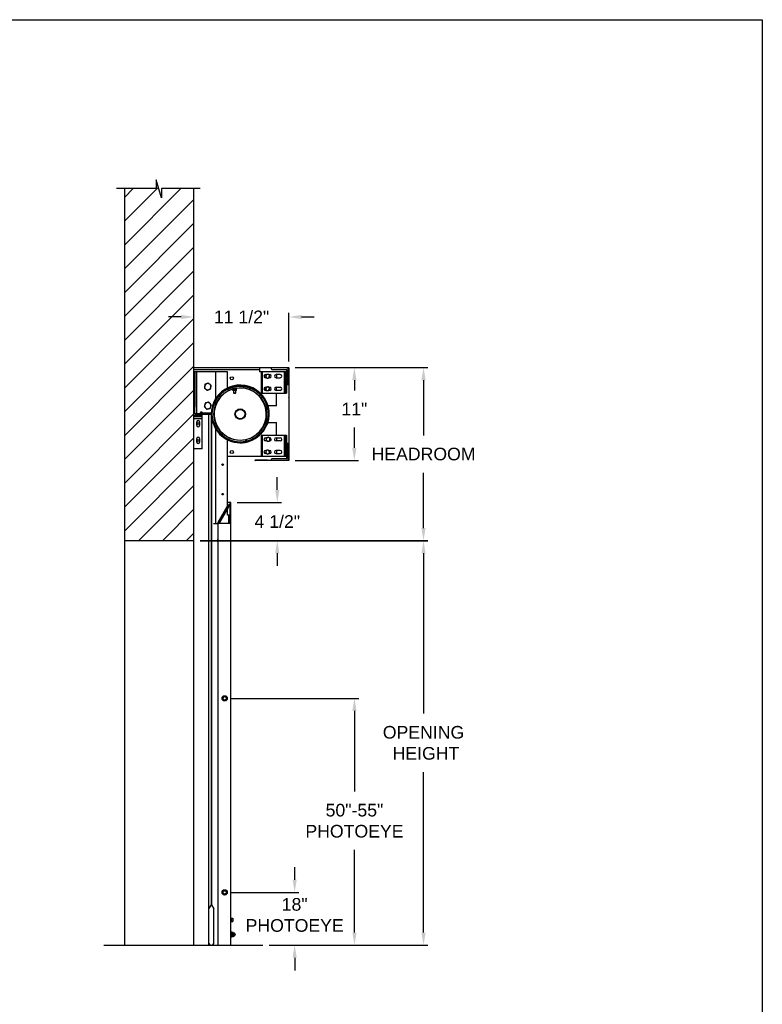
# Model space of a CAD drawing. Header units: inches. Extents: x 170 to 312, y 215 to 248.
# Tile 528 of 529: x 282.2 to 287.71, y 239.88 to 247.18. Entities that reach past the tile are written whole.
import ezdxf

# ---------------------------------------------------------------- set-up
doc = ezdxf.new("R2010")
doc.units = ezdxf.units.IN
doc.header["$LTSCALE"] = 0.25
doc.header["$MEASUREMENT"] = 0
doc.layers.add('ANNOTATIONS', color=1, linetype='Continuous')
doc.layers.add('MOTOR LH', color=7, linetype='Continuous')
doc.styles.add('ARIAL', font='arial.ttf', dxfattribs={"height": 0.09375})
doc.dimstyles.new('STANDARD$0', dxfattribs={"dimtxt": 0.09375, "dimasz": 0.09375, "dimexe": 0.03125, "dimexo": 0.046875, "dimgap": 0.09, "dimtad": 0, "dimtih": 1, "dimtoh": 1, "dimdec": 4, "dimzin": 0, "dimdsep": 46, "dimtxsty": 'ARIAL', "dimcen": 0.09, "dimadec": 0, "dimazin": 0, "dimtfac": 1, "dimtdec": 4, "dimtofl": 0, "dimtmove": 0, "dimatfit": 1, "dimfxl": 1, "dimtolj": 1, "dimtzin": 0, "dimarcsym": 0})
pattern_1 = [(45, (277.64787, 227.22175), (-0.265165, 0.265165), []), (45, (277.82464, 227.22175), (-0.265165, 0.265165), [])]

# ---------------------------------------------------------------- blocks, each defined once
blk = doc.blocks.new('*D107')
at = {"layer": 'ANNOTATIONS', "color": 0, "lineweight": -2, "transparency": 16777216}
for p, q in [((284.2464, 244.6019), (284.7176, 244.6019)), ((284.6864, 244.5081), (284.6864, 244.431)), ((284.6864, 244.0052), (284.6864, 244.1569)), ((284.2464, 243.9114), (284.7176, 243.9114))]:
    blk.add_line(p, q, dxfattribs=at)
at = {"layer": 'ANNOTATIONS', "color": 0, "transparency": 16777216}
for points in [[(284.6708, 244.5081), (284.702, 244.5081), (284.6864, 244.6019)], [(284.6708, 244.0052), (284.702, 244.0052), (284.6864, 243.9114)]]:
    blk.add_solid(points, dxfattribs=at)
at = {"layer": 'defpoints', "color": 0, "transparency": 16777216}
for p in [(284.1995, 244.6019), (284.6864, 244.6019), (284.1995, 243.9114)]:
    blk.add_point(p, dxfattribs=at)
at = {"layer": 'ANNOTATIONS', "color": 0, "transparency": 16777216, "insert": (284.6864, 244.294), "char_height": 0.09375, "attachment_point": 5, "style": 'ARIAL'}
blk.add_mtext('\\A1;11"', dxfattribs=at)
blk = doc.blocks.new('*D108')
at = {"layer": 'ANNOTATIONS', "color": 0, "lineweight": -2, "transparency": 16777216}
for p, q in [((283.4026, 244.9769), (283.3089, 244.9769)), ((283.4964, 244.6473), (283.4964, 245.0081)), ((284.201, 244.6473), (284.201, 245.0081)), ((284.2947, 244.9769), (284.3885, 244.9769))]:
    blk.add_line(p, q, dxfattribs=at)
at = {"layer": 'ANNOTATIONS', "color": 0, "transparency": 16777216}
for points in [[(283.4026, 244.9925), (283.4026, 244.9613), (283.4964, 244.9769)], [(284.2947, 244.9925), (284.2947, 244.9613), (284.201, 244.9769)]]:
    blk.add_solid(points, dxfattribs=at)
at = {"layer": 'defpoints', "color": 0, "transparency": 16777216}
for p in [(283.4964, 244.9769), (283.4964, 244.6004), (284.201, 244.6004)]:
    blk.add_point(p, dxfattribs=at)
at = {"layer": 'ANNOTATIONS', "color": 0, "transparency": 16777216, "insert": (283.85, 244.9769), "char_height": 0.09375, "attachment_point": 5, "style": 'ARIAL'}
blk.add_mtext('\\A1;11 1/2"', dxfattribs=at)
blk = doc.blocks.new('*D109')
at = {"layer": 'ANNOTATIONS', "color": 0, "lineweight": -2, "transparency": 16777216}
for p, q in [((284.1149, 243.6941), (284.1149, 243.7879)), ((283.8182, 243.6004), (284.1461, 243.6004)), ((283.5432, 243.3179), (284.1461, 243.3179)), ((284.1149, 243.2241), (284.1149, 243.1304))]:
    blk.add_line(p, q, dxfattribs=at)
at = {"layer": 'ANNOTATIONS', "color": 0, "transparency": 16777216}
for points in [[(284.0992, 243.6941), (284.1305, 243.6941), (284.1149, 243.6004)], [(284.0992, 243.2241), (284.1305, 243.2241), (284.1149, 243.3179)]]:
    blk.add_solid(points, dxfattribs=at)
at = {"layer": 'defpoints', "color": 0, "transparency": 16777216}
for p in [(283.7714, 243.6004), (284.1149, 243.6004), (283.4964, 243.3179)]:
    blk.add_point(p, dxfattribs=at)
at = {"layer": 'ANNOTATIONS', "color": 0, "transparency": 16777216, "insert": (284.1149, 243.4591), "char_height": 0.09375, "attachment_point": 5, "style": 'ARIAL'}
blk.add_mtext('\\A1;4 1/2"', dxfattribs=at)
blk = doc.blocks.new('*D110')
at = {"layer": 'ANNOTATIONS', "color": 0, "lineweight": -2, "transparency": 16777216}
for p, q in [((284.2438, 240.8028), (284.2438, 240.8965)), ((283.7714, 240.709), (284.2751, 240.709)), ((284.0535, 240.3179), (284.2751, 240.3179)), ((284.2438, 240.2241), (284.2438, 240.1304))]:
    blk.add_line(p, q, dxfattribs=at)
at = {"layer": 'ANNOTATIONS', "color": 0, "transparency": 16777216}
for points in [[(284.2282, 240.8028), (284.2595, 240.8028), (284.2438, 240.709)], [(284.2282, 240.2241), (284.2595, 240.2241), (284.2438, 240.3179)]]:
    blk.add_solid(points, dxfattribs=at)
at = {"layer": 'defpoints', "color": 0, "transparency": 16777216}
for p in [(283.7245, 240.709), (284.2438, 240.709), (284.0066, 240.3179)]:
    blk.add_point(p, dxfattribs=at)
at = {"layer": 'ANNOTATIONS', "color": 0, "transparency": 16777216, "insert": (284.2438, 240.5415), "char_height": 0.09375, "attachment_point": 5, "style": 'ARIAL'}
blk.add_mtext('\\A1;18"\\PPHOTOEYE', dxfattribs=at)
blk = doc.blocks.new('*D111')
at = {"layer": 'ANNOTATIONS', "color": 0, "lineweight": -2, "transparency": 16777216}
for p, q in [((283.7714, 242.1484), (284.7185, 242.1484)), ((284.6872, 242.0546), (284.6872, 241.4572)), ((284.6872, 240.4116), (284.6872, 241.0236)), ((284.0535, 240.3179), (284.7185, 240.3179))]:
    blk.add_line(p, q, dxfattribs=at)
at = {"layer": 'ANNOTATIONS', "color": 0, "transparency": 16777216}
for points in [[(284.6716, 242.0546), (284.7029, 242.0546), (284.6872, 242.1484)], [(284.6716, 240.4116), (284.7029, 240.4116), (284.6872, 240.3179)]]:
    blk.add_solid(points, dxfattribs=at)
at = {"layer": 'defpoints', "color": 0, "transparency": 16777216}
for p in [(283.7245, 242.1484), (284.6872, 242.1484), (284.0066, 240.3179)]:
    blk.add_point(p, dxfattribs=at)
at = {"layer": 'ANNOTATIONS', "color": 0, "transparency": 16777216, "insert": (284.6872, 241.2404), "char_height": 0.09375, "attachment_point": 5, "style": 'ARIAL'}
blk.add_mtext('\\A1;50"-55"\\PPHOTOEYE', dxfattribs=at)
blk = doc.blocks.new('*D117')
at = {"layer": 'ANNOTATIONS', "color": 0, "lineweight": -2, "transparency": 16777216}
for p, q in [((283.5901, 243.3179), (285.2306, 243.3179)), ((285.1994, 243.2241), (285.1994, 242.0353)), ((285.1994, 240.4116), (285.1994, 241.6005)), ((284.1004, 240.3179), (285.2306, 240.3179))]:
    blk.add_line(p, q, dxfattribs=at)
at = {"layer": 'ANNOTATIONS', "color": 0, "transparency": 16777216}
for points in [[(285.1837, 243.2241), (285.215, 243.2241), (285.1994, 243.3179)], [(285.1837, 240.4116), (285.215, 240.4116), (285.1994, 240.3179)]]:
    blk.add_solid(points, dxfattribs=at)
at = {"layer": 'defpoints', "color": 0, "transparency": 16777216}
for p in [(283.5432, 243.3179), (285.1994, 243.3179), (284.0535, 240.3179)]:
    blk.add_point(p, dxfattribs=at)
at = {"layer": 'ANNOTATIONS', "color": 0, "transparency": 16777216, "insert": (285.1994, 241.8179), "char_height": 0.09375, "attachment_point": 5, "style": 'ARIAL'}
blk.add_mtext('\\A1;OPENING\\P HEIGHT', dxfattribs=at)
blk = doc.blocks.new('*D118')
at = {"layer": 'ANNOTATIONS', "color": 0, "lineweight": -2, "transparency": 16777216}
for p, q in [((284.4338, 244.6019), (285.2306, 244.6019)), ((285.1994, 244.5081), (285.1994, 244.0984)), ((285.1994, 243.4116), (285.1994, 243.8214)), ((284.4338, 243.3179), (285.2306, 243.3179))]:
    blk.add_line(p, q, dxfattribs=at)
at = {"layer": 'ANNOTATIONS', "color": 0, "transparency": 16777216}
for points in [[(285.1837, 244.5081), (285.215, 244.5081), (285.1994, 244.6019)], [(285.1837, 243.4116), (285.215, 243.4116), (285.1994, 243.3179)]]:
    blk.add_solid(points, dxfattribs=at)
at = {"layer": 'defpoints', "color": 0, "transparency": 16777216}
for p in [(284.3869, 244.6019), (285.1994, 244.6019), (284.3869, 243.3179)]:
    blk.add_point(p, dxfattribs=at)
at = {"layer": 'ANNOTATIONS', "color": 0, "transparency": 16777216, "insert": (285.1994, 243.9599), "char_height": 0.09375, "attachment_point": 5, "style": 'ARIAL'}
blk.add_mtext('\\A1;HEADROOM', dxfattribs=at)

msp = doc.modelspace()

# ---------------------------------------------------------------- hatches: boundary and pattern name
at = {"layer": 'MOTOR LH'}
h = msp.add_hatch(dxfattribs=at)
h.set_pattern_fill('ANSI31', color=256, style=0)
h.set_pattern_definition([(45, (98.65316, 0.1944), (-0.08838835, 0.08838835), [])])
h.paths.add_polyline_path([(283.49636, 245.92879), (283.25565, 245.92879), (283.25565, 245.86009), (283.21723, 245.99345), (283.21723, 245.92879), (282.98074, 245.92879), (282.98074, 243.31788), (283.49636, 243.31788), (283.49636, 243.99882)])
h = msp.add_hatch(dxfattribs=at)
h.set_pattern_fill('ANSI32', color=256, style=0)
h.set_pattern_definition(pattern_1)
edge = h.paths.add_edge_path(flags=0)
edge.add_line((283.49808, 244.66128), (283.49808, 244.60819))
edge.add_line((283.49808, 244.60819), (283.49956, 244.60819))
edge.add_line((283.49956, 244.60819), (283.49956, 244.66128))
edge.add_arc((283.49796, 244.66128), 0.0016, 0, 180)
edge.add_line((283.49636, 244.66128), (283.49636, 244.60186))
edge.add_arc((283.49784, 244.60186), 0.00147, 180, 270)
edge.add_line((283.49784, 244.60038), (284.19949, 244.60038))
edge.add_line((284.19949, 244.60038), (284.19949, 243.91288))
edge.add_line((284.19949, 243.91288), (283.95108, 243.91288))
edge.add_arc((283.95108, 243.91301), 0.000123, 90, 270, ccw=False)
edge.add_line((283.95108, 243.91313), (284.04324, 243.91313))
edge.add_line((284.04324, 243.91313), (284.04324, 243.9146))
edge.add_line((284.04324, 243.9146), (283.95108, 243.9146))
edge.add_arc((283.95108, 243.91301), 0.0016, 90, 270)
edge.add_line((283.95108, 243.91141), (284.19949, 243.91141))
edge.add_arc((284.19949, 243.91288), 0.00147, 270, 360)
edge.add_line((284.20096, 243.91288), (284.20096, 244.60038))
edge.add_arc((284.19949, 244.60038), 0.00147, 0, 90)
edge.add_line((284.19949, 244.60186), (283.49784, 244.60186))
edge.add_line((283.49784, 244.60186), (283.49784, 244.66128))
edge.add_arc((283.49796, 244.66128), 0.000123, 0, 180, ccw=False)
h = msp.add_hatch(dxfattribs=at)
h.set_pattern_fill('ANSI32', color=256, style=0)
h.set_pattern_definition(pattern_1)
edge = h.paths.add_edge_path(flags=0)
edge.add_arc((283.84011, 244.25663), 0.20703, 0, 360)
edge = h.paths.add_edge_path(flags=0)
edge.add_arc((283.84011, 244.25663), 0.19531, 0, 360)
h = msp.add_hatch(dxfattribs=at)
h.set_pattern_fill('ANSI32', color=256, style=0)
h.set_pattern_definition(pattern_1)
edge = h.paths.add_edge_path(flags=0)
edge.add_line((283.49636, 244.31132), (283.49636, 244.24882))
edge.add_line((283.49636, 244.24882), (283.55886, 244.24882))
edge.add_line((283.55886, 244.24882), (283.55886, 244.25273))
edge.add_arc((283.55496, 244.25273), 0.00391, 0, 90)
edge.add_line((283.55496, 244.25663), (283.50808, 244.25663))
edge.add_arc((283.50808, 244.26054), 0.00391, 180, 270, ccw=False)
edge.add_line((283.50417, 244.26054), (283.50417, 244.30741))
edge.add_arc((283.50027, 244.30741), 0.00391, 0, 90)
edge.add_line((283.50027, 244.31132), (283.49636, 244.31132))
h = msp.add_hatch(dxfattribs=at)
h.set_pattern_fill('ANSI38', color=256, style=0)
h.set_pattern_definition([(45, (277.64787, 227.22175), (-0.08838835, 0.08838835), []), (135, (277.64787, 227.22175), (-0.265165, 0.08838835), [0.3125, -0.1875])])
edge = h.paths.add_edge_path(flags=0)
edge.add_arc((283.54761, 244.26788), 0.000313, 90, 180, ccw=False)
edge.add_line((283.54761, 244.26819), (283.55574, 244.26819))
edge.add_arc((283.55574, 244.26788), 0.000313, 0, 90, ccw=False)
edge.add_line((283.55605, 244.26788), (283.55605, 244.26663))
edge.add_arc((283.55636, 244.26663), 0.000313, 180, 270)
edge.add_line((283.55636, 244.26632), (283.55855, 244.26632))
edge.add_arc((283.55855, 244.26663), 0.000313, 270, 360)
edge.add_line((283.55886, 244.26663), (283.55886, 244.27069))
edge.add_arc((283.55855, 244.27069), 0.000313, 0, 90)
edge.add_line((283.55855, 244.27101), (283.5448, 244.27101))
edge.add_arc((283.5448, 244.27069), 0.000313, 90, 180)
edge.add_line((283.54449, 244.27069), (283.54449, 244.25976))
edge.add_arc((283.54417, 244.25976), 0.000313, 270, 360, ccw=False)
edge.add_line((283.54417, 244.25944), (283.50605, 244.25944))
edge.add_arc((283.50605, 244.25913), 0.000313, 90, 180)
edge.add_line((283.50574, 244.25913), (283.50574, 244.25694))
edge.add_arc((283.50605, 244.25694), 0.000313, 180, 270)
edge.add_line((283.50605, 244.25663), (283.55855, 244.25663))
edge.add_arc((283.55855, 244.25694), 0.000313, 270, 360)
edge.add_line((283.55886, 244.25694), (283.55886, 244.26101))
edge.add_arc((283.55855, 244.26101), 0.000313, 0, 90)
edge.add_line((283.55855, 244.26132), (283.55636, 244.26132))
edge.add_arc((283.55636, 244.26101), 0.000313, 90, 180)
edge.add_line((283.55605, 244.26101), (283.55605, 244.25976))
edge.add_arc((283.55574, 244.25976), 0.000313, 270, 360, ccw=False)
edge.add_line((283.55574, 244.25944), (283.54761, 244.25944))
edge.add_arc((283.54761, 244.25976), 0.000313, 180, 270, ccw=False)
edge.add_line((283.5473, 244.25976), (283.5473, 244.26788))
h = msp.add_hatch(dxfattribs=at)
h.set_pattern_fill('ANSI31', color=256, style=0)
h.set_pattern_definition([(45, (277.64787, 227.22175), (-0.08838835, 0.08838835), [])])
edge = h.paths.add_edge_path(flags=0)
edge.add_line((283.62333, 244.26345), (283.5473, 244.26361))
edge.add_line((283.5473, 244.26361), (283.5473, 244.26399))
edge.add_line((283.5473, 244.26399), (283.62333, 244.26383))
edge.add_line((283.62333, 244.26383), (283.62333, 244.26383))
edge.add_line((283.62333, 244.26383), (283.5473, 244.264))
edge.add_line((283.5473, 244.264), (283.5473, 244.26419))
edge.add_line((283.5473, 244.26419), (283.62333, 244.26416))
edge.add_line((283.62333, 244.26416), (283.62333, 244.26417))
edge.add_line((283.62333, 244.26417), (283.5473, 244.2642))
edge.add_line((283.5473, 244.2642), (283.5473, 244.26442))
edge.add_line((283.5473, 244.26442), (283.62333, 244.26456))
edge.add_line((283.62333, 244.26456), (283.62333, 244.26456))
edge.add_line((283.62333, 244.26456), (283.5473, 244.26442))
edge.add_line((283.5473, 244.26442), (283.5473, 244.26469))
edge.add_line((283.5473, 244.26469), (283.62333, 244.26504))
edge.add_line((283.62333, 244.26504), (283.62333, 244.26504))
edge.add_line((283.62333, 244.26504), (283.5473, 244.26469))
edge.add_line((283.5473, 244.26469), (283.54731, 244.26813))
edge.add_line((283.54731, 244.26813), (283.56083, 244.26647))
edge.add_line((283.56083, 244.26647), (283.56106, 244.26833))
edge.add_line((283.56106, 244.26833), (283.54614, 244.27016))
edge.add_arc((283.54606, 244.26954), 0.000625, 83.033785, 179.876559)
edge.add_line((283.54544, 244.26954), (283.54541, 244.25845))
edge.add_arc((283.54604, 244.25845), 0.000625, 179.876559, 276.719332)
edge.add_line((283.54611, 244.25783), (283.56104, 244.25958))
edge.add_line((283.56104, 244.25958), (283.56082, 244.26145))
edge.add_line((283.56082, 244.26145), (283.54729, 244.25985))
edge.add_line((283.54729, 244.25985), (283.5473, 244.26295))
edge.add_line((283.5473, 244.26295), (283.62332, 244.2626))
edge.add_line((283.62332, 244.2626), (283.62332, 244.2626))
edge.add_line((283.62332, 244.2626), (283.5473, 244.26295))
edge.add_line((283.5473, 244.26295), (283.5473, 244.26315))
edge.add_line((283.5473, 244.26315), (283.62333, 244.26298))
edge.add_line((283.62333, 244.26298), (283.62333, 244.26299))
edge.add_line((283.62333, 244.26299), (283.5473, 244.26316))
edge.add_line((283.5473, 244.26316), (283.5473, 244.26361))
edge.add_line((283.5473, 244.26361), (283.62333, 244.26344))
edge.add_line((283.62333, 244.26344), (283.62333, 244.26345))

# ---------------------------------------------------------------- linework, layer by layer
at = {"layer": 'ANNOTATIONS', "transparency": 16777216}
msp.add_line((283.54324, 243.31788), (285.23062, 243.31788), dxfattribs=at)
msp.add_solid([(285.18375, 243.22413), (285.215, 243.22413), (285.19937, 243.31788)], dxfattribs=at)
at = {"layer": 'defpoints'}
msp.add_lwpolyline([(287.7119, 234.44685), (268.24203, 234.44685), (268.24203, 247.18196), (287.7119, 247.18196)], close=True, dxfattribs=at)
at = {"layer": 'MOTOR LH'}
for p, q in [((283.25565, 245.86009), (283.21723, 245.99345)), ((283.21723, 245.99345), (283.21723, 245.92879)), ((283.21723, 245.92879), (282.92204, 245.92879)), ((282.98074, 245.92879), (282.98074, 240.31788)), ((283.54361, 245.92879), (283.25565, 245.92879)), ((283.25565, 245.92879), (283.25565, 245.86009)), ((283.49636, 240.31788), (283.49636, 245.92879)), ((283.49636, 244.60186), (284.19949, 244.60186)), ((284.19949, 244.60038), (283.49636, 244.60038)), ((283.98386, 244.58476), (283.49636, 244.58476)), ((283.98386, 244.60038), (283.98386, 244.56913)), ((284.07058, 244.60038), (284.07058, 244.59257)), ((284.07449, 244.58866), (284.17996, 244.58866)), ((284.18386, 244.58476), (284.18386, 244.41288)), ((284.19558, 244.47538), (284.19558, 244.60038)), ((284.19949, 244.60038), (284.19949, 243.91288)), ((284.20096, 244.60038), (284.20096, 243.91288)), ((283.74592, 244.56913), (283.49636, 244.56913)), ((283.5038, 244.56913), (283.5038, 244.30908)), ((283.51942, 244.25944), (283.51942, 244.56913)), ((283.66005, 244.37547), (283.66005, 244.56913)), ((283.74592, 244.45073), (283.74592, 244.56913)), ((284.18386, 244.56913), (283.98386, 244.56913)), ((283.99636, 244.56913), (283.99636, 244.41288)), ((284.00222, 244.56913), (284.00222, 244.41288)), ((284.02761, 244.5496), (284.03341, 244.5496)), ((284.03488, 244.52616), (284.02761, 244.52616)), ((284.03384, 244.55059), (284.03068, 244.54334)), ((284.03152, 244.54526), (284.03152, 244.5496)), ((284.03693, 244.52339), (284.04478, 244.52428)), ((284.04954, 244.55238), (284.04169, 244.55148)), ((284.05159, 244.5496), (284.05886, 244.5496)), ((284.05496, 244.5469), (284.05257, 244.54828)), ((284.05264, 244.52518), (284.05579, 244.53242)), ((284.05886, 244.52616), (284.05307, 244.52616)), ((284.05496, 244.5496), (284.05496, 244.54506)), ((284.13699, 244.5496), (284.10574, 244.5496)), ((284.10574, 244.52616), (284.13699, 244.52616)), ((284.10886, 244.5496), (284.10886, 244.52616)), ((284.16628, 244.56913), (284.16628, 244.41288)), ((284.17214, 244.56913), (284.17214, 244.41288)), ((284.178, 244.56913), (284.178, 244.41288)), ((283.74592, 244.44725), (283.74592, 244.44799)), ((283.74592, 244.44376), (283.74592, 244.4445)), ((283.78483, 244.44294), (283.79167, 244.44416)), ((283.78483, 244.43241), (283.78483, 244.44294)), ((283.8122, 244.43241), (283.78483, 244.43241)), ((283.8122, 244.44416), (283.78553, 244.44416)), ((283.7907, 244.43241), (283.7907, 244.41474)), ((283.79851, 244.44294), (283.80536, 244.44416)), ((283.79851, 244.43241), (283.79851, 244.44294)), ((283.80633, 244.41474), (283.80633, 244.43241)), ((283.8122, 244.43241), (283.8122, 244.44294)), ((283.83209, 244.45177), (283.83209, 244.45178)), ((284.02747, 244.44305), (284.03188, 244.43649)), ((284.02761, 244.45585), (284.03373, 244.45585)), ((284.03462, 244.43241), (284.02761, 244.43241)), ((284.03629, 244.42994), (284.04417, 244.43048)), ((284.05018, 244.45833), (284.0423, 244.45779)), ((284.05185, 244.45585), (284.05886, 244.45585)), ((284.05886, 244.43241), (284.05274, 244.43241)), ((284.059, 244.44521), (284.05459, 244.45177)), ((284.10574, 244.45585), (284.13699, 244.45585)), ((284.13699, 244.43241), (284.10574, 244.43241)), ((284.10886, 244.43241), (284.10886, 244.45585)), ((284.18777, 244.47538), (284.19558, 244.47538)), ((283.66005, 244.3697), (283.66005, 244.37094)), ((283.66005, 244.3637), (283.66005, 244.365)), ((283.74592, 244.42552), (283.74592, 244.42773)), ((283.7907, 244.41474), (283.79256, 244.41288)), ((283.7907, 244.41474), (283.80633, 244.41474)), ((283.79256, 244.41288), (283.80447, 244.41288)), ((283.80447, 244.41288), (283.80633, 244.41474)), ((283.99636, 244.41288), (284.18386, 244.41288)), ((284.10886, 244.31913), (284.10886, 244.41288)), ((283.50027, 244.31132), (283.49636, 244.31132)), ((283.50417, 244.26054), (283.50417, 244.30741)), ((283.66005, 244.32714), (283.66005, 244.33229)), ((284.02515, 244.31913), (284.02311, 244.31913)), ((284.04076, 244.31913), (284.04006, 244.31913)), ((284.04403, 244.31913), (284.04333, 244.31913)), ((284.10886, 244.31913), (284.0466, 244.31913)), ((283.49636, 244.24882), (283.55886, 244.24882)), ((283.55886, 244.2371), (283.49636, 244.2371)), ((283.55886, 244.22148), (283.49636, 244.22148)), ((283.50574, 244.25913), (283.50574, 244.25694)), ((283.54417, 244.25944), (283.50605, 244.25944)), ((283.50605, 244.25663), (283.62437, 244.25663)), ((283.54449, 244.27069), (283.54449, 244.25976)), ((283.55855, 244.27101), (283.5448, 244.27101)), ((283.54541, 244.25845), (283.54544, 244.26954)), ((283.56104, 244.25958), (283.54611, 244.25783)), ((283.54614, 244.27016), (283.56106, 244.26833)), ((283.54729, 244.25985), (283.5473, 244.26295)), ((283.56082, 244.26145), (283.54729, 244.25985)), ((283.5473, 244.26469), (283.54731, 244.26813)), ((283.5473, 244.26788), (283.5473, 244.25976)), ((283.62333, 244.26504), (283.5473, 244.26469)), ((283.62333, 244.26504), (283.5473, 244.26469)), ((283.5473, 244.26442), (283.5473, 244.26469)), ((283.62333, 244.26456), (283.5473, 244.26442)), ((283.62333, 244.26456), (283.5473, 244.26442)), ((283.5473, 244.2642), (283.5473, 244.26442)), ((283.62333, 244.26417), (283.5473, 244.2642)), ((283.62333, 244.26416), (283.5473, 244.26419)), ((283.5473, 244.264), (283.5473, 244.26419)), ((283.62333, 244.26383), (283.5473, 244.264)), ((283.62333, 244.26383), (283.5473, 244.26399)), ((283.5473, 244.26361), (283.5473, 244.26399)), ((283.62333, 244.26344), (283.5473, 244.26361)), ((283.5473, 244.26316), (283.5473, 244.26361)), ((283.62333, 244.26345), (283.5473, 244.26361)), ((283.62333, 244.26299), (283.5473, 244.26316)), ((283.62333, 244.26298), (283.5473, 244.26315)), ((283.5473, 244.26295), (283.5473, 244.26315)), ((283.62332, 244.2626), (283.5473, 244.26295)), ((283.62332, 244.2626), (283.5473, 244.26295)), ((283.54731, 244.26813), (283.56083, 244.26647)), ((283.55574, 244.26819), (283.54761, 244.26819)), ((283.54761, 244.25944), (283.55574, 244.25944)), ((283.55605, 244.26663), (283.55605, 244.26788)), ((283.55605, 244.25976), (283.55605, 244.26101)), ((283.55855, 244.26632), (283.55636, 244.26632)), ((283.55636, 244.26132), (283.55855, 244.26132)), ((283.55886, 244.26663), (283.55886, 244.27069)), ((283.55886, 244.25694), (283.55886, 244.26101)), ((283.55886, 243.99882), (283.55886, 244.25273)), ((283.56104, 244.25958), (283.56082, 244.26145)), ((283.56083, 244.26647), (283.56106, 244.26833)), ((283.60574, 244.25663), (283.60574, 241.81913)), ((283.62332, 244.2626), (283.62332, 244.2626)), ((283.62333, 244.26504), (283.62333, 244.26504)), ((283.62333, 244.26456), (283.62333, 244.26456)), ((283.62333, 244.26417), (283.62333, 244.26416)), ((283.62333, 244.26383), (283.62333, 244.26383)), ((283.62333, 244.26345), (283.62333, 244.26344)), ((283.62333, 244.26299), (283.62333, 244.26298)), ((283.62437, 244.25663), (283.62437, 240.61601)), ((283.62683, 244.25663), (283.62683, 240.61601)), ((283.62683, 244.25663), (283.62749, 244.25663)), ((283.62996, 244.25663), (283.63062, 244.25663)), ((283.6448, 244.25663), (283.64674, 244.25663)), ((283.51785, 244.17265), (283.51785, 244.19999)), ((283.53505, 244.18871), (283.53505, 244.18393)), ((283.53738, 244.19999), (283.53738, 244.17265)), ((283.65997, 244.18116), (283.65997, 244.18633)), ((283.65997, 244.1484), (283.65997, 244.14969)), ((283.65997, 243.44413), (283.65997, 244.14369)), ((283.66005, 244.18097), (283.66005, 244.18612)), ((283.66005, 244.14827), (283.66005, 244.14956)), ((283.66005, 243.92851), (283.66005, 244.14357)), ((284.02311, 244.19413), (284.02515, 244.19413)), ((284.03516, 244.18723), (284.03748, 244.1864)), ((284.04006, 244.19413), (284.04076, 244.19413)), ((284.04333, 244.19413), (284.04403, 244.19413)), ((284.0466, 244.19413), (284.10886, 244.19413)), ((284.10886, 244.10038), (284.10886, 244.19413)), ((283.51785, 244.04765), (283.51785, 244.07499)), ((283.53505, 244.06371), (283.53505, 244.05893)), ((283.53738, 244.07499), (283.53738, 244.04765)), ((283.74592, 244.08553), (283.74592, 244.08775)), ((283.74592, 244.06876), (283.74592, 244.06951)), ((283.74592, 243.57599), (283.74592, 244.06602)), ((283.99636, 244.10038), (283.99636, 243.94413)), ((283.99636, 244.10038), (284.18386, 244.10038)), ((284.00222, 244.10038), (284.00222, 243.94413)), ((284.02761, 244.08085), (284.03791, 244.08085)), ((284.03601, 244.08035), (284.03393, 244.07272)), ((284.03422, 244.07626), (284.03396, 244.07403)), ((284.05129, 244.08438), (284.04365, 244.08237)), ((284.0548, 244.08085), (284.05886, 244.08085)), ((284.06165, 244.07535), (284.05622, 244.07941)), ((284.05828, 244.05792), (284.06035, 244.06554)), ((284.06054, 244.06599), (284.05978, 244.05968)), ((284.06165, 244.07535), (284.0615, 244.0741)), ((284.10574, 244.08085), (284.13699, 244.08085)), ((284.10886, 244.08085), (284.10886, 244.05741)), ((284.16628, 244.10038), (284.16628, 243.94413)), ((284.17214, 244.10038), (284.17214, 243.94413)), ((284.178, 244.10038), (284.178, 243.94413)), ((284.18386, 244.10038), (284.18386, 243.92851)), ((283.55886, 243.99882), (283.49636, 243.99882)), ((283.84813, 244.06149), (283.84813, 244.06148)), ((284.03949, 244.05741), (284.02761, 244.05741)), ((284.04738, 243.99063), (284.03974, 243.98862)), ((284.043, 244.05388), (284.05064, 244.0559)), ((284.13699, 244.05741), (284.10574, 244.05741)), ((284.19558, 244.03788), (284.18777, 244.03788)), ((284.19558, 243.91288), (284.19558, 244.03788)), ((283.65997, 243.92851), (283.66005, 243.92851)), ((283.74592, 243.94413), (284.18386, 243.94413)), ((284.02761, 243.9871), (284.03401, 243.9871)), ((284.03558, 243.96366), (284.02761, 243.96366)), ((284.0321, 243.9866), (284.03003, 243.97897)), ((284.03909, 243.96013), (284.04673, 243.96215)), ((284.05089, 243.9871), (284.05886, 243.9871)), ((284.05886, 243.96366), (284.05247, 243.96366)), ((284.05437, 243.96417), (284.05645, 243.97179)), ((284.07058, 243.92069), (284.07058, 243.91288)), ((284.17996, 243.9246), (284.07449, 243.9246)), ((284.13699, 243.9871), (284.10574, 243.9871)), ((284.10574, 243.96366), (284.13699, 243.96366)), ((284.10886, 243.9871), (284.10886, 243.96366)), ((284.04324, 243.9146), (283.95108, 243.9146)), ((284.04324, 243.91313), (283.95108, 243.91313)), ((284.19949, 243.91288), (283.95108, 243.91288)), ((284.19949, 243.91141), (283.95108, 243.91141)), ((284.04324, 243.91313), (284.04324, 243.9146)), ((283.67622, 243.45526), (283.75351, 243.58913)), ((283.7573, 243.58694), (283.68001, 243.45307)), ((283.76374, 243.58323), (283.68645, 243.44935)), ((283.77136, 243.60038), (283.74592, 243.60038)), ((283.74592, 243.50663), (283.74592, 243.55237)), ((283.75351, 243.58913), (283.76374, 243.58323)), ((283.76392, 243.60038), (283.76392, 243.44413)), ((283.77136, 241.81913), (283.77136, 243.60038)), ((283.7638, 243.50663), (283.74592, 243.50663)), ((283.75636, 243.44413), (283.75636, 243.50663)), ((283.7638, 243.44413), (283.7638, 243.50663)), ((283.76392, 243.48319), (283.7638, 243.48319)), ((283.64165, 243.44413), (283.67324, 243.44413)), ((283.67324, 243.44413), (283.67324, 243.25294)), ((283.67761, 243.44161), (283.67324, 243.44413)), ((283.67761, 241.81913), (283.67761, 243.44413)), ((283.77136, 243.44413), (283.67761, 243.44413)), ((283.68645, 243.44935), (283.68001, 243.45307)), ((283.7638, 243.46757), (283.76392, 243.46757)), ((283.49636, 243.31788), (282.98074, 243.31788)), ((283.67324, 243.25294), (283.67761, 243.25294)), ((283.60574, 241.81788), (283.60574, 240.31788)), ((283.67761, 240.31788), (283.67761, 241.81788)), ((283.77136, 240.31788), (283.77136, 241.81788)), ((283.62437, 240.61601), (283.60574, 240.58785)), ((283.62683, 240.61601), (283.62437, 240.61601)), ((283.62683, 240.61601), (283.64546, 240.58785)), ((283.64546, 240.33775), (283.64546, 240.58785)), ((283.77324, 240.52038), (283.77136, 240.52038)), ((283.77136, 240.49038), (283.77324, 240.49038)), ((283.77324, 240.52038), (283.77324, 240.49038)), ((283.77324, 240.51685), (283.78511, 240.51685)), ((283.77324, 240.50538), (283.78511, 240.50538)), ((283.77324, 240.49391), (283.78511, 240.49391)), ((283.78511, 240.51685), (283.78511, 240.49391)), ((283.77442, 240.41554), (283.77136, 240.41554)), ((283.77442, 240.41554), (283.77442, 240.37648)), ((283.77136, 240.37648), (283.77442, 240.37648)), ((283.77446, 240.40982), (283.77442, 240.40968)), ((283.77499, 240.39374), (283.77442, 240.40107)), ((283.77442, 240.38234), (283.77446, 240.38219)), ((283.77456, 240.3822), (283.77499, 240.38134)), ((283.77476, 240.41048), (283.77499, 240.41153)), ((283.78761, 240.41153), (283.77499, 240.41153)), ((283.78761, 240.41067), (283.77499, 240.41067)), ((283.78761, 240.40841), (283.77499, 240.40841)), ((283.78761, 240.39374), (283.77499, 240.39374)), ((283.78761, 240.38134), (283.77499, 240.38134)), ((283.78761, 240.38049), (283.77499, 240.38049)), ((283.78761, 240.41153), (283.78783, 240.41048)), ((283.78781, 240.40841), (283.78761, 240.41067)), ((283.78761, 240.40841), (283.78817, 240.40954)), ((283.78761, 240.40841), (283.78817, 240.40107)), ((283.78817, 240.40107), (283.78761, 240.39374)), ((283.78761, 240.39374), (283.78817, 240.38754)), ((283.78817, 240.38754), (283.78761, 240.38134)), ((283.78761, 240.38134), (283.78817, 240.38248)), ((283.7877, 240.3813), (283.78761, 240.38049)), ((283.78817, 240.40968), (283.78814, 240.40982)), ((283.78814, 240.38219), (283.78817, 240.38234)), ((283.78817, 240.40954), (283.78817, 240.38234)), ((283.78864, 240.40882), (283.78817, 240.40882)), ((283.78817, 240.38319), (283.78864, 240.38319)), ((283.78864, 240.38319), (283.78864, 240.40882)), ((283.80343, 240.3938), (283.80343, 240.39822)), ((282.8277, 240.31788), (284.00662, 240.31788))]:
    msp.add_line(p, q, dxfattribs=at)
for centre, radius in [((283.77761, 244.52226), 0.01172), ((283.84011, 244.25663), 0.20703), ((283.84011, 244.25663), 0.19531), ((283.84011, 244.25663), 0.03938), ((283.84011, 244.25663), 0.03906), ((283.84011, 244.25663), 0.03516), ((283.52761, 244.18632), 0.00781), ((283.52761, 244.06132), 0.00781), ((283.77761, 243.97538), 0.01172), ((283.70949, 243.88163), 0.006), ((283.70949, 243.66288), 0.006), ((283.72449, 242.14835), 0.01956), ((283.72449, 242.14835), 0.01608), ((283.72449, 242.14835), 0.0126), ((283.72449, 240.70904), 0.01956), ((283.72449, 240.70904), 0.01608), ((283.72449, 240.70904), 0.0126)]:
    msp.add_circle(centre, radius, dxfattribs=at)
for centre, radius, start, end in [((284.07449, 244.59257), 0.00391, 180, 270), ((284.17996, 244.58476), 0.00391, 0, 90), ((284.19949, 244.60038), 0.00148, 0, 90), ((284.02761, 244.53788), 0.01172, 90, 270), ((284.04324, 244.53788), 0.01369, 336.493078, 216.493059), ((284.04324, 244.53788), 0.01369, 216.493078, 336.493071), ((284.05886, 244.53788), 0.01172, 270, 90), ((284.10574, 244.53788), 0.01172, 90, 270), ((284.13699, 244.53788), 0.01172, 270, 90), ((283.59941, 244.45976), 0.02344, 112.175376, 52.175353), ((283.59941, 244.45976), 0.02344, 52.175376, 112.175376), ((283.84011, 244.25663), 0.21574, 340.986616, 180), ((283.84011, 244.25663), 0.21328, 340.986616, 180), ((283.84011, 244.25663), 0.21262, 340.501649, 335.169144), ((283.84011, 244.25663), 0.21016, 340.501649, 335.169144), ((283.84011, 244.25663), 0.20949, 340.413382, 334.355625), ((283.84011, 244.25663), 0.19338, 106.612705, 104.121597), ((284.02761, 244.44413), 0.01172, 90, 270), ((284.04324, 244.44413), 0.01369, 33.92099, 333.921006), ((284.04324, 244.44413), 0.01369, 333.92099, 33.92099), ((284.05886, 244.44413), 0.01172, 270, 90), ((284.10574, 244.44413), 0.01172, 90, 270), ((284.13699, 244.44413), 0.01172, 270, 90), ((284.18777, 244.47929), 0.00391, 180, 270), ((283.50027, 244.30741), 0.00391, 0, 90), ((283.59941, 244.31913), 0.02344, 101.474173, 41.474163), ((283.59941, 244.31913), 0.02344, 41.474173, 101.474173), ((283.50808, 244.26054), 0.00391, 180, 270), ((283.50605, 244.25913), 0.000313, 90, 180), ((283.50605, 244.25694), 0.000313, 180, 270), ((283.52761, 244.19999), 0.00977, 0, 180), ((283.54417, 244.25976), 0.000313, 270, 0), ((283.5448, 244.27069), 0.000312, 90, 180), ((283.54604, 244.25845), 0.000625, 179.876559, 276.719332), ((283.54606, 244.26954), 0.000625, 83.033785, 179.876559), ((283.54761, 244.26788), 0.000312, 90, 180), ((283.54761, 244.25976), 0.000312, 180, 270), ((283.55496, 244.25273), 0.00391, 0, 90), ((283.55574, 244.26788), 0.000313, 0, 90), ((283.55574, 244.25976), 0.000313, 270, 0), ((283.55636, 244.26663), 0.000312, 180, 270), ((283.55636, 244.26101), 0.000313, 90, 180), ((283.55855, 244.27069), 0.000312, 0, 90), ((283.55855, 244.26663), 0.000312, 270, 0), ((283.55855, 244.26101), 0.000313, 0, 90), ((283.55855, 244.25694), 0.000313, 270, 0), ((283.52761, 244.17265), 0.00977, 180, 0), ((284.13769, 244.11377), 0.12307, 144.325438, 154.355625), ((284.13769, 244.11377), 0.12061, 144.325438, 154.355625), ((284.12832, 244.12327), 0.10742, 144.161227, 155.169144), ((284.12832, 244.12327), 0.10496, 144.161227, 155.169144), ((284.03464, 244.18775), 0.00379, 324.325438, 340.501649), ((284.03464, 244.18775), 0.00625, 324.325438, 340.501649), ((284.03817, 244.18838), 0.00379, 324.161227, 340.986616), ((284.03817, 244.18838), 0.00625, 324.161227, 340.986616), ((283.52761, 244.07499), 0.00977, 0, 180), ((284.02761, 244.06913), 0.01172, 90, 270), ((284.04324, 244.06913), 0.01172, 132.792086, 195.543307), ((284.04324, 244.06913), 0.01172, 205.475495, 245.224094), ((284.04714, 244.06913), 0.01369, 164.800403, 344.800386), ((284.04714, 244.06913), 0.01369, 344.800403, 164.800406), ((284.05886, 244.06913), 0.01172, 270, 90), ((284.10574, 244.06913), 0.01172, 90, 270), ((284.13699, 244.06913), 0.01172, 270, 90), ((283.52761, 244.04765), 0.00977, 180, 0), ((284.18777, 244.03398), 0.00391, 90, 180), ((284.02761, 243.97538), 0.01172, 90, 270), ((284.04324, 243.97538), 0.01369, 344.800403, 224.800374), ((284.04324, 243.97538), 0.01369, 224.800403, 344.800386), ((284.05886, 243.97538), 0.01172, 270, 90), ((284.07449, 243.92069), 0.00391, 90, 180), ((284.10574, 243.97538), 0.01172, 90, 270), ((284.13699, 243.97538), 0.01172, 270, 90), ((284.17996, 243.92851), 0.00391, 270, 0), ((283.95108, 243.91301), 0.0016, 90, 270), ((283.95108, 243.91301), 0.000123, 90, 270), ((284.19949, 243.91288), 0.00148, 270, 0), ((283.69549, 243.44413), 0.02225, 150, 180), ((283.69549, 243.44413), 0.01788, 150, 180), ((283.69549, 243.44413), 0.01044, 150, 180), ((283.68967, 243.31913), 0.02019, 144.510657, 215.489343), ((283.78864, 240.39319), 0.01563, 18.749341, 90), ((283.78864, 240.39882), 0.01563, 270, 341.250659), ((283.79692, 240.39601), 0.00688, 341.250659, 18.749341), ((283.6256, 240.33775), 0.01986, 180, 0)]:
    msp.add_arc(centre, radius, start, end, dxfattribs=at)
for points, knots in [([(284.03068, 244.54334), (284.03061, 244.54317), (284.02955, 244.54072), (284.0285, 244.53832), (284.02753, 244.5361)], [0, 0, 0, 0, 0.0702068, 1, 1, 1, 1]), ([(284.02753, 244.5361), (284.02784, 244.53567), (284.02937, 244.53361), (284.03096, 244.53146), (284.03223, 244.52974)], [0, 0, 0, 0, 0.203201, 1, 1, 1, 1]), ([(284.03223, 244.52974), (284.03259, 244.52926), (284.03418, 244.52711), (284.03573, 244.52501), (284.03693, 244.52339)], [0, 0, 0, 0, 0.22572831, 1, 1, 1, 1]), ([(284.04169, 244.55148), (284.0415, 244.55146), (284.03885, 244.55116), (284.03625, 244.55086), (284.03384, 244.55059)], [0, 0, 0, 0, 0.0702068, 1, 1, 1, 1]), ([(284.04478, 244.52428), (284.04497, 244.5243), (284.04762, 244.52461), (284.05022, 244.5249), (284.05264, 244.52518)], [0, 0, 0, 0, 0.0702068, 1, 1, 1, 1]), ([(284.05424, 244.54602), (284.05297, 244.54774), (284.05138, 244.54989), (284.04985, 244.55196), (284.04954, 244.55238)], [0, 0, 0, 0, 0.796799, 1, 1, 1, 1]), ([(284.05894, 244.53967), (284.05774, 244.54129), (284.05619, 244.54339), (284.0546, 244.54554), (284.05424, 244.54602)], [0, 0, 0, 0, 0.7742717, 1, 1, 1, 1]), ([(284.05579, 244.53242), (284.05586, 244.53259), (284.05693, 244.53504), (284.05797, 244.53744), (284.05894, 244.53967)], [0, 0, 0, 0, 0.0702068, 1, 1, 1, 1]), ([(283.57619, 244.46295), (283.57604, 244.46183), (283.57541, 244.45729), (283.5748, 244.45287), (283.57435, 244.44954)], [0, 0, 0, 0, 0.2463063, 1, 1, 1, 1]), ([(283.57435, 244.44954), (283.57608, 244.44819), (283.57959, 244.44547), (283.58321, 244.44266), (283.58504, 244.44124)], [0, 0, 0, 0, 0.495458, 1, 1, 1, 1]), ([(283.57803, 244.47635), (283.57789, 244.47535), (283.57729, 244.47099), (283.57667, 244.46645), (283.57619, 244.46295)], [0, 0, 0, 0, 0.2293621, 1, 1, 1, 1]), ([(283.59056, 244.48146), (283.59026, 244.48134), (283.58802, 244.48042), (283.58377, 244.47869), (283.57996, 244.47714), (283.57803, 244.47635)], [0, 0, 0, 0, 0.0700919, 0.5307854, 1, 1, 1, 1]), ([(283.58504, 244.44124), (283.58529, 244.44105), (283.58721, 244.43956), (283.59082, 244.43675), (283.59408, 244.43422), (283.59572, 244.43295)], [0, 0, 0, 0, 0.0700919, 0.5307854, 1, 1, 1, 1]), ([(283.60309, 244.48657), (283.60106, 244.48574), (283.59695, 244.48406), (283.5927, 244.48233), (283.59056, 244.48146)], [0, 0, 0, 0, 0.495458, 1, 1, 1, 1]), ([(283.59572, 244.43295), (283.59776, 244.43378), (283.60187, 244.43545), (283.60611, 244.43718), (283.60825, 244.43805)], [0, 0, 0, 0, 0.495458, 1, 1, 1, 1]), ([(283.61378, 244.47827), (283.61353, 244.47847), (283.61161, 244.47996), (283.60799, 244.48277), (283.60474, 244.48529), (283.60309, 244.48657)], [0, 0, 0, 0, 0.07009191, 0.5307854, 1, 1, 1, 1]), ([(283.60825, 244.43805), (283.60855, 244.43817), (283.6108, 244.43909), (283.61504, 244.44082), (283.61886, 244.44238), (283.62079, 244.44316)], [0, 0, 0, 0, 0.0700919, 0.5307854, 1, 1, 1, 1]), ([(283.62447, 244.46997), (283.62273, 244.47132), (283.61923, 244.47404), (283.61561, 244.47685), (283.61378, 244.47827)], [0, 0, 0, 0, 0.495458, 1, 1, 1, 1]), ([(283.62079, 244.44316), (283.62124, 244.44649), (283.62185, 244.45091), (283.62247, 244.45545), (283.62263, 244.45657)], [0, 0, 0, 0, 0.7536937, 1, 1, 1, 1]), ([(283.62263, 244.45657), (283.62311, 244.46006), (283.62373, 244.4646), (283.62433, 244.46897), (283.62447, 244.46997)], [0, 0, 0, 0, 0.7706379, 1, 1, 1, 1]), ([(283.79167, 244.44416), (283.79183, 244.44416), (283.79414, 244.44414), (283.79641, 244.44352), (283.79851, 244.44294)], [0, 0, 0, 0, 0.0702068, 1, 1, 1, 1]), ([(283.80536, 244.44416), (283.80552, 244.44416), (283.80783, 244.44414), (283.81009, 244.44352), (283.8122, 244.44294)], [0, 0, 0, 0, 0.0702068, 1, 1, 1, 1]), ([(283.8122, 244.44294), (283.8122, 244.44309), (283.8122, 244.44381), (283.8122, 244.44401), (283.8122, 244.44416)], [0, 0, 0, 0, 0.20320098, 1, 1, 1, 1]), ([(284.03094, 244.45015), (284.03068, 244.44961), (284.0295, 244.44721), (284.02836, 244.44486), (284.02747, 244.44305)], [0, 0, 0, 0, 0.22572831, 1, 1, 1, 1]), ([(284.03442, 244.45725), (284.03419, 244.45678), (284.03306, 244.45447), (284.03188, 244.45206), (284.03094, 244.45015)], [0, 0, 0, 0, 0.203201, 1, 1, 1, 1]), ([(284.03188, 244.43649), (284.03198, 244.43634), (284.03347, 244.43412), (284.03493, 244.43195), (284.03629, 244.42994)], [0, 0, 0, 0, 0.0702068, 1, 1, 1, 1]), ([(284.0423, 244.45779), (284.04211, 244.45777), (284.03945, 244.45759), (284.03684, 244.45741), (284.03442, 244.45725)], [0, 0, 0, 0, 0.0702068, 1, 1, 1, 1]), ([(284.04417, 244.43048), (284.04436, 244.43049), (284.04702, 244.43067), (284.04963, 244.43085), (284.05206, 244.43102)], [0, 0, 0, 0, 0.0702068, 1, 1, 1, 1]), ([(284.05459, 244.45177), (284.05449, 244.45193), (284.053, 244.45414), (284.05154, 244.45631), (284.05018, 244.45833)], [0, 0, 0, 0, 0.0702068, 1, 1, 1, 1]), ([(284.05206, 244.43102), (284.05294, 244.43283), (284.05409, 244.43517), (284.05526, 244.43757), (284.05553, 244.43812)], [0, 0, 0, 0, 0.77427169, 1, 1, 1, 1]), ([(284.05553, 244.43812), (284.05647, 244.44003), (284.05764, 244.44243), (284.05877, 244.44474), (284.059, 244.44521)], [0, 0, 0, 0, 0.796799, 1, 1, 1, 1]), ([(283.57719, 244.32658), (283.57708, 244.32627), (283.57631, 244.32397), (283.57486, 244.31963), (283.57355, 244.31572), (283.57289, 244.31375)], [0, 0, 0, 0, 0.07009191, 0.5307854, 1, 1, 1, 1]), ([(283.57289, 244.31375), (283.57356, 244.31299), (283.57647, 244.30969), (283.57951, 244.30626), (283.58185, 244.30361)], [0, 0, 0, 0, 0.2293621, 1, 1, 1, 1]), ([(283.58148, 244.33941), (283.58079, 244.33733), (283.57938, 244.33312), (283.57792, 244.32877), (283.57719, 244.32658)], [0, 0, 0, 0, 0.495458, 1, 1, 1, 1]), ([(283.59475, 244.3421), (283.59443, 244.34204), (283.59205, 244.34155), (283.58756, 244.34064), (283.58352, 244.33982), (283.58148, 244.33941)], [0, 0, 0, 0, 0.0700919, 0.5307854, 1, 1, 1, 1]), ([(283.58185, 244.30361), (283.58259, 244.30276), (283.58563, 244.29933), (283.58858, 244.29599), (283.59081, 244.29347)], [0, 0, 0, 0, 0.2463063, 1, 1, 1, 1]), ([(283.59081, 244.29347), (283.59296, 244.29391), (283.59731, 244.29479), (283.6018, 244.2957), (283.60407, 244.29616)], [0, 0, 0, 0, 0.495458, 1, 1, 1, 1]), ([(283.60801, 244.34479), (283.60585, 244.34436), (283.60151, 244.34347), (283.59701, 244.34256), (283.59475, 244.3421)], [0, 0, 0, 0, 0.495458, 1, 1, 1, 1]), ([(283.60407, 244.29616), (283.60438, 244.29623), (283.60677, 244.29671), (283.61125, 244.29762), (283.61529, 244.29844), (283.61733, 244.29885)], [0, 0, 0, 0, 0.0700919, 0.5307854, 1, 1, 1, 1]), ([(283.61697, 244.33465), (283.61463, 244.3373), (283.6116, 244.34073), (283.60868, 244.34404), (283.60801, 244.34479)], [0, 0, 0, 0, 0.7706379, 1, 1, 1, 1]), ([(283.62593, 244.32452), (283.6237, 244.32704), (283.62075, 244.33038), (283.61772, 244.33381), (283.61697, 244.33465)], [0, 0, 0, 0, 0.7536937, 1, 1, 1, 1]), ([(283.61733, 244.29885), (283.61803, 244.30094), (283.61944, 244.30514), (283.6209, 244.30949), (283.62163, 244.31169)], [0, 0, 0, 0, 0.49545796, 1, 1, 1, 1]), ([(283.62163, 244.31169), (283.62173, 244.31199), (283.6225, 244.31429), (283.62396, 244.31864), (283.62527, 244.32254), (283.62593, 244.32452)], [0, 0, 0, 0, 0.0700919, 0.5307854, 1, 1, 1, 1]), ([(284.03393, 244.07272), (284.03388, 244.07254), (284.03319, 244.06996), (284.0325, 244.06744), (284.03186, 244.06509)], [0, 0, 0, 0, 0.0702068, 1, 1, 1, 1]), ([(284.03186, 244.06509), (284.03223, 244.06472), (284.03404, 244.0629), (284.03593, 244.061), (284.03743, 244.05949)], [0, 0, 0, 0, 0.20320098, 1, 1, 1, 1]), ([(284.04365, 244.08237), (284.04346, 244.08232), (284.04088, 244.08164), (284.03836, 244.08097), (284.03601, 244.08035)], [0, 0, 0, 0, 0.0702068, 1, 1, 1, 1]), ([(284.05685, 244.07878), (284.05535, 244.08029), (284.05347, 244.08219), (284.05165, 244.08401), (284.05129, 244.08438)], [0, 0, 0, 0, 0.796799, 1, 1, 1, 1]), ([(284.06242, 244.07317), (284.061, 244.0746), (284.05916, 244.07645), (284.05728, 244.07835), (284.05685, 244.07878)], [0, 0, 0, 0, 0.77427169, 1, 1, 1, 1]), ([(284.06035, 244.06554), (284.0604, 244.06572), (284.0611, 244.0683), (284.06179, 244.07082), (284.06242, 244.07317)], [0, 0, 0, 0, 0.0702068, 1, 1, 1, 1]), ([(284.03743, 244.05949), (284.03786, 244.05906), (284.03974, 244.05716), (284.04158, 244.05531), (284.043, 244.05388)], [0, 0, 0, 0, 0.22572831, 1, 1, 1, 1]), ([(284.05295, 243.98503), (284.05145, 243.98654), (284.04956, 243.98844), (284.04775, 243.99026), (284.04738, 243.99063)], [0, 0, 0, 0, 0.796799, 1, 1, 1, 1]), ([(284.05064, 244.0559), (284.05082, 244.05595), (284.0534, 244.05663), (284.05593, 244.0573), (284.05828, 244.05792)], [0, 0, 0, 0, 0.0702068, 1, 1, 1, 1]), ([(284.05862, 244.05918), (284.05871, 244.05922), (284.05911, 244.05939), (284.05949, 244.05955), (284.05978, 244.05968)], [0, 0, 0, 0, 0.2239882, 1, 1, 1, 1]), ([(284.03003, 243.97897), (284.02998, 243.97879), (284.02928, 243.97621), (284.02859, 243.97369), (284.02796, 243.97134)], [0, 0, 0, 0, 0.0702068, 1, 1, 1, 1]), ([(284.02796, 243.97134), (284.02832, 243.97097), (284.03014, 243.96915), (284.03202, 243.96725), (284.03352, 243.96574)], [0, 0, 0, 0, 0.20320098, 1, 1, 1, 1]), ([(284.03974, 243.98862), (284.03956, 243.98857), (284.03698, 243.98789), (284.03445, 243.98722), (284.0321, 243.9866)], [0, 0, 0, 0, 0.0702068, 1, 1, 1, 1]), ([(284.03352, 243.96574), (284.03395, 243.96531), (284.03583, 243.96341), (284.03767, 243.96156), (284.03909, 243.96013)], [0, 0, 0, 0, 0.22572831, 1, 1, 1, 1]), ([(284.04673, 243.96215), (284.04691, 243.9622), (284.04949, 243.96288), (284.05202, 243.96355), (284.05437, 243.96417)], [0, 0, 0, 0, 0.0702068, 1, 1, 1, 1]), ([(284.05852, 243.97942), (284.05709, 243.98085), (284.05526, 243.9827), (284.05337, 243.9846), (284.05295, 243.98503)], [0, 0, 0, 0, 0.77427169, 1, 1, 1, 1]), ([(284.05645, 243.97179), (284.05649, 243.97197), (284.05719, 243.97455), (284.05788, 243.97707), (284.05852, 243.97942)], [0, 0, 0, 0, 0.0702068, 1, 1, 1, 1]), ([(283.77499, 240.41067), (283.77491, 240.41058), (283.77465, 240.4103), (283.77458, 240.41002), (283.77454, 240.40982)], [0, 0, 0, 0, 0.3093839, 1, 1, 1, 1]), ([(283.77499, 240.38049), (283.7749, 240.38069), (283.77478, 240.38096), (283.77474, 240.38123), (283.77473, 240.3813)], [0, 0, 0, 0, 0.746866, 1, 1, 1, 1]), ([(283.78817, 240.40954), (283.78811, 240.40983), (283.78802, 240.41021), (283.78769, 240.41058), (283.78761, 240.41067)], [0, 0, 0, 0, 0.7680352, 1, 1, 1, 1]), ([(283.78786, 240.3813), (283.78785, 240.38123), (283.78781, 240.38096), (283.7877, 240.38069), (283.78761, 240.38049)], [0, 0, 0, 0, 0.2531415, 1, 1, 1, 1])]:
    msp.add_open_spline(points, degree=3, knots=knots, dxfattribs=at)

# ---------------------------------------------------------------- dimensions: what is measured, and where the dimension line sits
at = {"layer": 'ANNOTATIONS'}
dim = msp.add_linear_dim(base=(283.49636, 244.97688), p1=(284.20096, 244.60038), p2=(283.49636, 244.60038), text='11 1/2"', dimstyle='STANDARD$0', override={"dimtofl": 0}, dxfattribs=at)
dim.commit()
dim.dimension.update_dxf_attribs({"geometry": '*D108', "text_midpoint": (283.84999, 244.97688), "dimtype": 160})
for base, p1, p2, text, picture, middle in [((284.68639, 244.60186), (284.19949, 243.91141), (284.19949, 244.60186), '11"', '*D107', (284.68639, 244.29397)), ((284.11487, 243.60038), (283.49636, 243.31788), (283.77136, 243.60038), '4 1/2"', '*D109', (284.11487, 243.45913)), ((284.68723, 242.14835), (284.00662, 240.31788), (283.72449, 242.14835), '50"-55"\\PPHOTOEYE', '*D111', (284.68723, 241.24043)), ((284.24384, 240.70904), (284.00662, 240.31788), (283.72449, 240.70904), '18"\\PPHOTOEYE', '*D110', (284.24384, 240.54148))]:
    dim = msp.add_linear_dim(base=base, p1=p1, p2=p2, angle=90, text=text, dimstyle='STANDARD$0', dxfattribs=at)
    dim.commit()
    dim.dimension.update_dxf_attribs({"geometry": picture, "text_midpoint": middle, "dimtype": 160})
for base, p1, p2, text, picture, middle in [((285.19937, 244.60186), (284.38693, 243.31788), (284.38693, 244.60186), 'HEADROOM', '*D118', (285.19937, 243.95987)), ((285.19937, 243.31788), (284.05349, 240.31788), (283.54324, 243.31788), 'OPENING\\P HEIGHT', '*D117', (285.19937, 241.81788))]:
    dim = msp.add_linear_dim(base=base, p1=p1, p2=p2, angle=90, text=text, dimstyle='STANDARD$0', dxfattribs=at)
    dim.commit()
    dim.dimension.update_dxf_attribs({"geometry": picture, "text_midpoint": middle})

doc.saveas('drawing.dxf')
